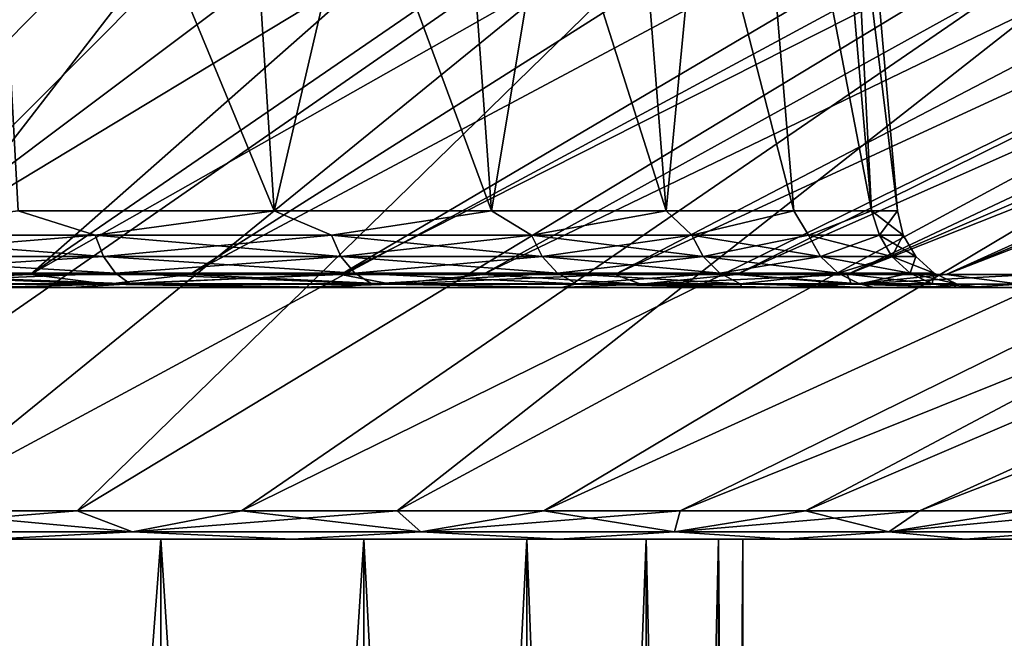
# Model space of a CAD drawing. Header units: metres. Extents: x -109 to 109, y -63 to 140.
# Tile 475 of 480: x 85.19 to 91.06, y 128.71 to 132.4. Entities that reach past the tile are written whole.
import ezdxf

# ---------------------------------------------------------------- set-up
doc = ezdxf.new("R2010")
doc.units = ezdxf.units.M
doc.layers.add('solid_502308_SW0001', color=7, linetype='CONTINUOUS')

msp = doc.modelspace()

# ---------------------------------------------------------------- linework, layer by layer
at = {"layer": 'solid_502308_SW0001'}
for points in [[(85.779488, 135.914612, 28.559362), (82.158592, 130.878403, 15.171298), (81.061867, 130.878403, 15.536322)], [(83.967918, 135.914612, 29.08567), (85.779488, 135.914612, 28.559362), (81.061867, 130.878403, 15.536322)], [(85.779495, 135.914612, -28.559361), (81.061867, 130.878403, -15.536322), (82.158592, 130.878403, -15.171298)], [(85.779495, 135.914612, -28.559361), (83.967926, 135.914612, -29.085669), (81.061867, 130.878403, -15.536322)], [(87.554436, 135.914612, 27.920343), (83.226479, 130.878403, 14.728964), (82.158592, 130.878403, 15.171298)], [(85.779488, 135.914612, 28.559362), (87.554436, 135.914612, 27.920343), (82.158592, 130.878403, 15.171298)], [(87.554451, 135.914612, -27.920338), (82.158592, 130.878403, -15.171298), (83.226479, 130.878403, -14.728964)], [(87.554451, 135.914612, -27.920338), (85.779495, 135.914612, -28.559361), (82.158592, 130.878403, -15.171298)], [(89.285751, 135.914612, 27.171137), (84.260101, 130.878403, 14.211572), (83.226479, 130.878403, 14.728964)], [(87.554436, 135.914612, 27.920343), (89.285751, 135.914612, 27.171137), (83.226479, 130.878403, 14.728964)], [(89.285774, 135.914612, -27.171125), (83.226479, 130.878403, -14.728964), (84.260101, 130.878403, -14.211572)], [(89.285774, 135.914612, -27.171125), (87.554451, 135.914612, -27.920338), (83.226479, 130.878403, -14.728964)], [(92.590378, 135.914612, 25.354406), (85.254181, 130.878403, 13.621757), (84.260101, 130.878403, 14.211572)], [(90.966606, 135.914612, 26.314697), (92.590378, 135.914612, 25.354406), (84.260101, 130.878403, 14.211572)], [(89.285751, 135.914612, 27.171137), (90.966606, 135.914612, 26.314697), (84.260101, 130.878403, 14.211572)], [(90.966637, 135.914612, -26.31468), (84.260101, 130.878403, -14.211572), (85.254181, 130.878403, -13.621757)], [(90.966637, 135.914612, -26.31468), (89.285774, 135.914612, -27.171125), (84.260101, 130.878403, -14.211572)], [(94.150642, 135.914612, 24.29405), (86.203651, 130.878403, 12.962526), (85.254181, 130.878403, 13.621757)], [(92.590378, 135.914612, 25.354406), (94.150642, 135.914612, 24.29405), (85.254181, 130.878403, 13.621757)], [(94.150658, 135.914612, -24.294041), (85.254181, 130.878403, -13.621757), (86.203651, 130.878403, -12.962525)], [(92.590401, 135.914612, -25.354391), (90.966637, 135.914612, -26.31468), (85.254181, 130.878403, -13.621757)], [(94.150658, 135.914612, -24.294041), (92.590401, 135.914612, -25.354391), (85.254181, 130.878403, -13.621757)], [(95.641251, 135.914612, 23.137815), (87.103668, 130.878403, 12.237243), (86.203651, 130.878403, 12.962526)], [(94.150642, 135.914612, 24.29405), (95.641251, 135.914612, 23.137815), (86.203651, 130.878403, 12.962526)], [(95.641258, 135.914612, -23.137812), (86.203651, 130.878403, -12.962525), (87.103668, 130.878403, -12.237242)], [(95.641258, 135.914612, -23.137812), (94.150658, 135.914612, -24.294041), (86.203651, 130.878403, -12.962525)], [(97.056313, 135.914612, 21.890274), (87.949646, 130.878403, 11.449605), (87.103668, 130.878403, 12.237243)], [(95.641251, 135.914612, 23.137815), (97.056313, 135.914612, 21.890274), (87.103668, 130.878403, 12.237243)], [(97.05632, 135.914612, -21.890266), (87.103668, 130.878403, -12.237242), (87.949654, 130.878403, -11.449605)], [(97.05632, 135.914612, -21.890266), (95.641258, 135.914612, -23.137812), (87.103668, 130.878403, -12.237242)], [(98.390244, 135.914612, 20.556345), (88.737282, 130.878403, 10.603626), (87.949646, 130.878403, 11.449605)], [(97.056313, 135.914612, 21.890274), (98.390244, 135.914612, 20.556345), (87.949646, 130.878403, 11.449605)], [(98.390266, 135.914612, -20.556324), (87.949654, 130.878403, -11.449605), (88.737282, 130.878403, -10.603625)], [(98.390266, 135.914612, -20.556324), (97.05632, 135.914612, -21.890266), (87.949654, 130.878403, -11.449605)], [(99.637794, 135.914612, 19.141279), (89.462555, 130.878403, 9.703612), (88.737282, 130.878403, 10.603626)], [(98.390244, 135.914612, 20.556345), (99.637794, 135.914612, 19.141279), (88.737282, 130.878403, 10.603626)], [(99.637817, 135.914612, -19.141256), (88.737282, 130.878403, -10.603625), (89.462555, 130.878403, -9.703612)], [(99.637817, 135.914612, -19.141256), (98.390266, 135.914612, -20.556324), (88.737282, 130.878403, -10.603625)], [(100.794037, 135.914612, 17.650658), (90.121773, 130.878403, 8.754151), (89.462555, 130.878403, 9.703612)], [(99.637794, 135.914612, 19.141279), (100.794037, 135.914612, 17.650658), (89.462555, 130.878403, 9.703612)], [(100.794052, 135.914612, -17.650644), (89.462555, 130.878403, -9.703612), (90.121773, 130.878403, -8.75415)], [(100.794052, 135.914612, -17.650644), (99.637817, 135.914612, -19.141256), (89.462555, 130.878403, -9.703612)], [(102.814713, 135.914612, 14.466588), (90.711578, 130.878403, 7.760083), (90.121773, 130.878403, 8.754151)], [(101.854408, 135.914612, 16.090372), (102.814713, 135.914612, 14.466588), (90.121773, 130.878403, 8.754151)], [(100.794037, 135.914612, 17.650658), (101.854408, 135.914612, 16.090372), (90.121773, 130.878403, 8.754151)], [(101.854408, 135.914612, -16.090376), (90.121773, 130.878403, -8.75415), (90.711586, 130.878403, -7.760082)], [(101.854408, 135.914612, -16.090376), (100.794052, 135.914612, -17.650644), (90.121773, 130.878403, -8.75415)], [(103.67115, 135.914612, 12.785725), (91.228966, 130.878403, 6.726471), (90.711578, 130.878403, 7.760083)], [(102.814713, 135.914612, 14.466588), (103.67115, 135.914612, 12.785725), (90.711578, 130.878403, 7.760083)], [(103.671143, 135.914612, -12.785745), (90.711586, 130.878403, -7.760082), (91.228966, 130.878403, -6.72647)], [(102.814697, 135.914612, -14.466606), (101.854408, 135.914612, -16.090376), (90.711586, 130.878403, -7.760082)], [(103.671143, 135.914612, -12.785745), (102.814697, 135.914612, -14.466606), (90.711586, 130.878403, -7.760082)], [(86.705009, 131.256424, -9.468864), (84.948471, 135.5, -10.59366), (86.432945, 135.5, -9.21622)], [(86.705009, 131.256424, -9.468864), (85.179764, 131.256424, -10.884083), (84.948471, 135.5, -10.59366)], [(86.705009, 131.256424, 9.468863), (86.432945, 135.5, 9.21622), (84.948471, 135.5, 10.59366)], [(85.179771, 131.256424, 10.884083), (86.705009, 131.256424, 9.468863), (84.948471, 135.5, 10.59366)], [(86.705009, 131.256424, -9.468864), (86.432945, 135.5, -9.21622), (87.695511, 135.5, -7.632999)], [(88.002289, 131.256424, 7.842127), (87.695511, 135.5, 7.632999), (86.432945, 135.5, 9.21622)], [(86.705009, 131.256424, 9.468863), (88.002289, 131.256424, 7.842127), (86.432945, 135.5, 9.21622)], [(88.002289, 131.256424, -7.842127), (86.705009, 131.256424, -9.468864), (87.695511, 135.5, -7.632999)], [(88.002289, 131.256424, -7.842127), (87.695511, 135.5, -7.632999), (88.708099, 135.5, -5.879173)], [(89.042625, 131.256424, 6.04021), (88.708099, 135.5, 5.879173), (87.695511, 135.5, 7.632999)], [(88.002289, 131.256424, 7.842127), (89.042625, 131.256424, 6.04021), (87.695511, 135.5, 7.632999)], [(89.042625, 131.256424, -6.04021), (88.002289, 131.256424, -7.842127), (88.708099, 135.5, -5.879173)], [(89.042625, 131.256424, -6.04021), (88.708099, 135.5, -5.879173), (89.448006, 135.5, -3.993937)], [(89.80278, 131.256424, 4.103364), (89.448006, 135.5, 3.993937), (88.708099, 135.5, 5.879173)], [(89.042625, 131.256424, 6.04021), (89.80278, 131.256424, 4.103364), (88.708099, 135.5, 5.879173)], [(89.80278, 131.256424, -4.103364), (89.042625, 131.256424, -6.04021), (89.448006, 135.5, -3.993937)], [(90.265778, 131.256424, -2.074856), (89.448006, 135.5, -3.993937), (89.898659, 135.5, -2.019494)], [(90.265778, 131.256424, -2.074856), (89.80278, 131.256424, -4.103364), (89.448006, 135.5, -3.993937)], [(90.265778, 131.256424, 2.074856), (89.898659, 135.5, 2.019494), (89.448006, 135.5, 3.993937)], [(89.80278, 131.256424, 4.103364), (90.265778, 131.256424, 2.074856), (89.448006, 135.5, 3.993937)], [(90.265778, 131.256424, -2.074856), (89.898659, 135.5, -2.019494), (90.050003, 135.5)], [(90.421265, 131.256424), (90.050003, 135.5), (89.898659, 135.5, 2.019494)], [(90.265778, 131.256424, 2.074856), (90.421265, 131.256424), (89.898659, 135.5, 2.019494)], [(90.265778, 131.256424, -2.074856), (90.050003, 135.5), (90.421265, 131.256424)], [(87.330391, 134.505066, -28.557373), (82.337875, 129.468857, -15.651983), (81.206398, 129.468857, -16.028572)], [(83.809204, 134.505066, -29.654619), (87.330391, 134.505066, -28.557373), (81.206398, 129.468857, -16.028572)], [(87.330391, 134.505066, -28.557373), (83.439598, 129.468857, -15.195636), (82.337875, 129.468857, -15.651983)], [(87.330414, 134.505066, 28.557365), (82.337883, 129.468857, 15.651979), (83.439606, 129.468857, 15.195631)], [(87.330414, 134.505066, 28.557365), (83.809219, 134.505066, 29.654615), (82.337883, 129.468857, 15.651979)], [(90.693642, 134.505066, -27.043697), (84.505959, 129.468857, -14.661854), (83.439598, 129.468857, -15.195636)], [(87.330391, 134.505066, -28.557373), (90.693642, 134.505066, -27.043697), (83.439598, 129.468857, -15.195636)], [(90.693657, 134.505066, 27.04369), (83.439606, 129.468857, 15.195631), (84.505966, 129.468857, 14.66185)], [(90.693657, 134.505066, 27.04369), (87.330414, 134.505066, 28.557365), (83.439606, 129.468857, 15.195631)], [(93.849915, 134.505066, -25.135658), (85.531525, 129.468857, -14.053359), (84.505959, 129.468857, -14.661854)], [(90.693642, 134.505066, -27.043697), (93.849915, 134.505066, -25.135658), (84.505959, 129.468857, -14.661854)], [(90.693657, 134.505066, 27.04369), (84.505966, 129.468857, 14.66185), (85.531532, 129.468857, 14.053354)], [(93.849915, 134.505066, -25.135658), (86.51107, 129.468857, -13.373252), (85.531525, 129.468857, -14.053359)], [(93.84993, 134.505066, 25.135649), (85.531532, 129.468857, 14.053354), (86.511078, 129.468857, 13.373246)], [(93.84993, 134.505066, 25.135649), (90.693657, 134.505066, 27.04369), (85.531532, 129.468857, 14.053354)], [(96.753189, 134.505066, -22.86109), (87.439598, 129.468857, -12.624998), (86.51107, 129.468857, -13.373252)], [(93.849915, 134.505066, -25.135658), (96.753189, 134.505066, -22.86109), (86.51107, 129.468857, -13.373252)], [(93.84993, 134.505066, 25.135649), (86.511078, 129.468857, 13.373246), (87.439606, 129.468857, 12.624991)], [(96.753189, 134.505066, -22.86109), (88.312378, 129.468857, -11.812411), (87.439598, 129.468857, -12.624998)], [(96.753197, 134.505066, 22.861076), (87.439606, 129.468857, 12.624991), (88.312386, 129.468857, 11.812405)], [(96.753197, 134.505066, 22.861076), (93.84993, 134.505066, 25.135649), (87.439606, 129.468857, 12.624991)], [(99.361122, 134.505066, -20.253149), (89.124969, 129.468857, -10.939633), (88.312378, 129.468857, -11.812411)], [(96.753189, 134.505066, -22.86109), (99.361122, 134.505066, -20.253149), (88.312378, 129.468857, -11.812411)], [(99.36113, 134.505066, 20.253138), (88.312386, 129.468857, 11.812405), (89.124969, 129.468857, 10.939626)], [(99.36113, 134.505066, 20.253138), (96.753197, 134.505066, 22.861076), (88.312386, 129.468857, 11.812405)], [(99.36113, 134.505066, 20.253138), (89.124969, 129.468857, 10.939626), (89.87323, 129.468857, 10.011101)], [(101.635689, 134.505066, -17.349871), (89.873222, 129.468857, -10.011109), (89.124969, 129.468857, -10.939633)], [(99.361122, 134.505066, -20.253149), (101.635689, 134.505066, -17.349871), (89.124969, 129.468857, -10.939633)], [(101.635689, 134.505066, -17.349871), (90.553329, 129.468857, -9.031569), (89.873222, 129.468857, -10.011109)], [(101.635704, 134.505066, 17.349855), (89.87323, 129.468857, 10.011101), (90.553337, 129.468857, 9.031561)], [(101.635704, 134.505066, 17.349855), (99.36113, 134.505066, 20.253138), (89.87323, 129.468857, 10.011101)], [(103.543716, 134.505066, -14.193598), (91.161827, 129.468857, -8.006003), (90.553329, 129.468857, -9.031569)], [(101.635689, 134.505066, -17.349871), (103.543716, 134.505066, -14.193598), (90.553329, 129.468857, -9.031569)], [(101.635704, 134.505066, 17.349855), (90.553337, 129.468857, 9.031561), (91.161835, 129.468857, 8.005997)], [(85.639084, 131.112701, 10.547068), (85.179771, 131.256424, 10.884083), (84.045059, 131.112701, 11.740341)], [(84.045059, 131.112701, -11.740341), (85.179764, 131.256424, -10.884083), (85.639084, 131.112701, -10.547068)], [(85.639084, 131.112701, -10.547068), (85.179764, 131.256424, -10.884083), (86.705009, 131.256424, -9.468864)], [(85.639084, 131.112701, 10.547068), (86.705009, 131.256424, 9.468863), (85.179771, 131.256424, 10.884083)], [(87.047066, 131.112701, 9.139086), (86.705009, 131.256424, 9.468863), (85.639084, 131.112701, 10.547068)], [(85.639084, 131.112701, -10.547068), (86.705009, 131.256424, -9.468864), (87.047066, 131.112701, -9.139086)], [(87.047066, 131.112701, 9.139086), (88.002289, 131.256424, 7.842127), (86.705009, 131.256424, 9.468863)], [(87.047066, 131.112701, -9.139086), (86.705009, 131.256424, -9.468864), (88.002289, 131.256424, -7.842127)], [(88.240341, 131.112701, 7.545059), (88.002289, 131.256424, 7.842127), (87.047066, 131.112701, 9.139086)], [(87.047066, 131.112701, -9.139086), (88.002289, 131.256424, -7.842127), (88.240341, 131.112701, -7.545059)], [(88.240341, 131.112701, 7.545059), (89.042625, 131.256424, 6.04021), (88.002289, 131.256424, 7.842127)], [(88.240341, 131.112701, -7.545059), (88.002289, 131.256424, -7.842127), (89.042625, 131.256424, -6.04021)], [(89.194618, 131.112701, 5.797437), (89.042625, 131.256424, 6.04021), (88.240341, 131.112701, 7.545059)], [(88.240341, 131.112701, -7.545059), (89.042625, 131.256424, -6.04021), (89.194618, 131.112701, -5.797437)], [(89.194618, 131.112701, 5.797437), (89.80278, 131.256424, 4.103364), (89.042625, 131.256424, 6.04021)], [(89.194618, 131.112701, -5.797437), (89.042625, 131.256424, -6.04021), (89.80278, 131.256424, -4.103364)], [(89.890465, 131.112701, 3.931795), (89.80278, 131.256424, 4.103364), (89.194618, 131.112701, 5.797437)], [(89.194618, 131.112701, -5.797437), (89.80278, 131.256424, -4.103364), (89.890465, 131.112701, -3.931795)], [(89.890465, 131.112701, 3.931795), (90.265778, 131.256424, 2.074856), (89.80278, 131.256424, 4.103364)], [(89.890465, 131.112701, -3.931795), (89.80278, 131.256424, -4.103364), (90.265778, 131.256424, -2.074856)], [(90.313721, 131.112701, 1.986113), (90.265778, 131.256424, 2.074856), (89.890465, 131.112701, 3.931795)], [(89.890465, 131.112701, -3.931795), (90.265778, 131.256424, -2.074856), (90.313721, 131.112701, -1.986113)], [(90.455772, 131.112701), (90.421265, 131.256424), (90.265778, 131.256424, 2.074856)], [(90.313721, 131.112701, -1.986113), (90.265778, 131.256424, -2.074856), (90.421265, 131.256424)], [(90.313721, 131.112701, 1.986113), (90.455772, 131.112701), (90.265778, 131.256424, 2.074856)], [(90.313721, 131.112701, -1.986113), (90.421265, 131.256424), (90.455772, 131.112701)], [(84.045059, 131.112701, -11.740341), (85.639084, 131.112701, -10.547068), (84.08567, 130.985229, -11.80353)], [(84.045059, 131.112701, 11.740341), (84.08567, 130.985229, 11.80353), (85.688271, 130.985229, 10.603833)], [(85.639084, 131.112701, 10.547068), (84.045059, 131.112701, 11.740341), (85.688271, 130.985229, 10.603833)], [(85.639084, 131.112701, -10.547068), (85.688271, 130.985229, -10.603833), (84.08567, 130.985229, -11.80353)], [(85.639084, 131.112701, -10.547068), (87.047066, 131.112701, -9.139086), (85.688271, 130.985229, -10.603833)], [(85.639084, 131.112701, 10.547068), (85.688271, 130.985229, 10.603833), (87.103836, 130.985229, 9.188274)], [(87.047066, 131.112701, 9.139086), (85.639084, 131.112701, 10.547068), (87.103836, 130.985229, 9.188274)], [(87.047066, 131.112701, -9.139086), (87.103836, 130.985229, -9.188274), (85.688271, 130.985229, -10.603833)], [(87.047066, 131.112701, -9.139086), (88.240341, 131.112701, -7.545059), (87.103836, 130.985229, -9.188274)], [(87.047066, 131.112701, 9.139086), (87.103836, 130.985229, 9.188274), (88.303528, 130.985229, 7.585668)], [(88.240341, 131.112701, 7.545059), (87.047066, 131.112701, 9.139086), (88.303528, 130.985229, 7.585668)], [(88.240341, 131.112701, -7.545059), (88.303528, 130.985229, -7.585668), (87.103836, 130.985229, -9.188274)], [(88.240341, 131.112701, -7.545059), (89.194618, 131.112701, -5.797437), (88.303528, 130.985229, -7.585668)], [(88.240341, 131.112701, 7.545059), (88.303528, 130.985229, 7.585668), (89.262939, 130.985229, 5.82864)], [(89.194618, 131.112701, 5.797437), (88.240341, 131.112701, 7.545059), (89.262939, 130.985229, 5.82864)], [(89.194618, 131.112701, -5.797437), (89.262939, 130.985229, -5.82864), (88.303528, 130.985229, -7.585668)], [(89.194618, 131.112701, -5.797437), (89.890465, 131.112701, -3.931795), (89.262939, 130.985229, -5.82864)], [(89.194618, 131.112701, 5.797437), (89.262939, 130.985229, 5.82864), (89.962532, 130.985229, 3.952956)], [(89.890465, 131.112701, 3.931795), (89.194618, 131.112701, 5.797437), (89.962532, 130.985229, 3.952956)], [(89.890465, 131.112701, -3.931795), (89.962532, 130.985229, -3.952956), (89.262939, 130.985229, -5.82864)], [(89.890465, 131.112701, -3.931795), (90.313721, 131.112701, -1.986113), (89.962532, 130.985229, -3.952956)], [(89.890465, 131.112701, 3.931795), (89.962532, 130.985229, 3.952956), (90.388069, 130.985229, 1.996803)], [(90.313721, 131.112701, 1.986113), (89.890465, 131.112701, 3.931795), (90.388069, 130.985229, 1.996803)], [(90.313721, 131.112701, -1.986113), (90.388069, 130.985229, -1.996803), (89.962532, 130.985229, -3.952956)], [(90.313721, 131.112701, 1.986113), (90.530884, 130.985229), (90.455772, 131.112701)], [(90.313721, 131.112701, 1.986113), (90.388069, 130.985229, 1.996803), (90.530884, 130.985229)], [(90.313721, 131.112701, -1.986113), (90.455772, 131.112701), (90.388069, 130.985229, -1.996803)], [(90.455772, 131.112701), (90.530884, 130.985229), (90.388069, 130.985229, -1.996803)], [(84.08567, 130.985229, -11.80353), (85.688271, 130.985229, -10.603833), (84.144669, 130.885315, -11.895335)], [(84.08567, 130.985229, 11.80353), (84.144669, 130.885315, 11.895335), (85.759735, 130.885315, 10.686308)], [(85.688271, 130.985229, 10.603833), (84.08567, 130.985229, 11.80353), (85.759735, 130.885315, 10.686308)], [(85.688271, 130.985229, -10.603833), (85.759735, 130.885315, -10.686308), (84.144669, 130.885315, -11.895335)], [(85.688271, 130.985229, -10.603833), (87.103836, 130.985229, -9.188274), (85.759735, 130.885315, -10.686308)], [(85.688271, 130.985229, 10.603833), (85.759735, 130.885315, 10.686308), (87.18631, 130.885315, 9.259739)], [(87.103836, 130.985229, 9.188274), (85.688271, 130.985229, 10.603833), (87.18631, 130.885315, 9.259739)], [(87.103836, 130.985229, -9.188274), (87.18631, 130.885315, -9.259739), (85.759735, 130.885315, -10.686308)], [(87.103836, 130.985229, -9.188274), (88.303528, 130.985229, -7.585668), (87.18631, 130.885315, -9.259739)], [(87.103836, 130.985229, 9.188274), (87.18631, 130.885315, 9.259739), (88.395332, 130.885315, 7.644668)], [(88.303528, 130.985229, 7.585668), (87.103836, 130.985229, 9.188274), (88.395332, 130.885315, 7.644668)], [(88.303528, 130.985229, -7.585668), (88.395332, 130.885315, -7.644668), (87.18631, 130.885315, -9.259739)], [(88.303528, 130.985229, -7.585668), (89.262939, 130.985229, -5.82864), (88.395332, 130.885315, -7.644668)], [(88.303528, 130.985229, 7.585668), (88.395332, 130.885315, 7.644668), (89.362206, 130.885315, 5.873973)], [(89.262939, 130.985229, 5.82864), (88.303528, 130.985229, 7.585668), (89.362206, 130.885315, 5.873973)], [(89.262939, 130.985229, -5.82864), (89.362206, 130.885315, -5.873973), (88.395332, 130.885315, -7.644668)], [(89.262939, 130.985229, -5.82864), (89.962532, 130.985229, -3.952956), (89.362206, 130.885315, -5.873973)], [(89.262939, 130.985229, 5.82864), (89.362206, 130.885315, 5.873973), (90.067245, 130.885315, 3.983702)], [(89.962532, 130.985229, 3.952956), (89.262939, 130.985229, 5.82864), (90.067245, 130.885315, 3.983702)], [(89.962532, 130.985229, -3.952956), (90.067245, 130.885315, -3.983702), (89.362206, 130.885315, -5.873973)], [(89.962532, 130.985229, -3.952956), (90.388069, 130.985229, -1.996803), (90.067245, 130.885315, -3.983702)], [(89.962532, 130.985229, 3.952956), (90.067245, 130.885315, 3.983702), (90.496086, 130.885315, 2.012333)], [(90.388069, 130.985229, 1.996803), (89.962532, 130.985229, 3.952956), (90.496086, 130.885315, 2.012333)], [(90.388069, 130.985229, -1.996803), (90.496086, 130.885315, -2.012333), (90.067245, 130.885315, -3.983702)], [(90.388069, 130.985229, 1.996803), (90.640015, 130.885315), (90.530884, 130.985229)], [(90.388069, 130.985229, 1.996803), (90.496086, 130.885315, 2.012333), (90.640015, 130.885315)], [(90.388069, 130.985229, -1.996803), (90.530884, 130.985229), (90.496086, 130.885315, -2.012333)], [(90.530884, 130.985229), (90.640015, 130.885315), (90.496086, 130.885315, -2.012333)], [(83.84877, 130.819748, 14.182488), (84.260101, 130.878403, 14.211572), (85.254181, 130.878403, 13.621757)], [(85.71151, 130.819748, 13.049734), (83.84877, 130.819748, 14.182488), (85.254181, 130.878403, 13.621757)], [(83.84877, 130.819748, -14.182488), (85.71151, 130.819748, -13.049734), (84.260101, 130.878403, -14.211572)], [(84.144669, 130.885315, -11.895335), (85.759735, 130.885315, -10.686308), (84.216888, 130.821716, -12.007718)], [(84.144669, 130.885315, 11.895335), (84.216888, 130.821716, 12.007718), (85.847221, 130.821716, 10.787269)], [(85.759735, 130.885315, 10.686308), (84.144669, 130.885315, 11.895335), (85.847221, 130.821716, 10.787269)], [(85.759735, 130.885315, -10.686308), (85.847221, 130.821716, -10.787269), (84.216888, 130.821716, -12.007718)], [(85.71151, 130.819748, -13.049734), (85.254181, 130.878403, -13.621757), (84.260101, 130.878403, -14.211572)], [(85.71151, 130.819748, 13.049734), (85.254181, 130.878403, 13.621757), (86.203651, 130.878403, 12.962526)], [(85.71151, 130.819748, -13.049734), (86.203651, 130.878403, -12.962525), (85.254181, 130.878403, -13.621757)], [(85.71151, 130.819748, 13.049734), (86.203651, 130.878403, 12.962526), (87.103668, 130.878403, 12.237243)], [(87.402649, 130.819748, 11.673887), (85.71151, 130.819748, 13.049734), (87.103668, 130.878403, 12.237243)], [(85.71151, 130.819748, -13.049734), (87.402649, 130.819748, -11.673887), (86.203651, 130.878403, -12.962525)], [(85.759735, 130.885315, -10.686308), (87.18631, 130.885315, -9.259739), (85.847221, 130.821716, -10.787269)], [(85.759735, 130.885315, 10.686308), (85.847221, 130.821716, 10.787269), (87.28727, 130.821716, 9.347221)], [(87.18631, 130.885315, 9.259739), (85.759735, 130.885315, 10.686308), (87.28727, 130.821716, 9.347221)], [(87.18631, 130.885315, -9.259739), (87.28727, 130.821716, -9.347221), (85.847221, 130.821716, -10.787269)], [(87.402649, 130.819748, -11.673887), (87.103668, 130.878403, -12.237242), (86.203651, 130.878403, -12.962525)], [(87.402649, 130.819748, 11.673887), (87.103668, 130.878403, 12.237243), (87.949646, 130.878403, 11.449605)], [(87.402649, 130.819748, -11.673887), (87.949654, 130.878403, -11.449605), (87.103668, 130.878403, -12.237242)], [(87.18631, 130.885315, -9.259739), (88.395332, 130.885315, -7.644668), (87.28727, 130.821716, -9.347221)], [(87.18631, 130.885315, 9.259739), (87.28727, 130.821716, 9.347221), (88.507721, 130.821716, 7.716892)], [(88.395332, 130.885315, 7.644668), (87.18631, 130.885315, 9.259739), (88.507721, 130.821716, 7.716892)], [(88.395332, 130.885315, -7.644668), (88.507721, 130.821716, -7.716892), (87.28727, 130.821716, -9.347221)], [(87.402649, 130.819748, 11.673887), (87.949646, 130.878403, 11.449605), (88.737282, 130.878403, 10.603626)], [(88.890694, 130.819748, 10.080579), (87.402649, 130.819748, 11.673887), (88.737282, 130.878403, 10.603626)], [(87.402649, 130.819748, -11.673887), (88.890694, 130.819748, -10.080579), (87.949654, 130.878403, -11.449605)], [(88.890694, 130.819748, -10.080579), (88.737282, 130.878403, -10.603625), (87.949654, 130.878403, -11.449605)], [(88.395332, 130.885315, -7.644668), (89.362206, 130.885315, -5.873973), (88.507721, 130.821716, -7.716892)], [(88.395332, 130.885315, 7.644668), (88.507721, 130.821716, 7.716892), (89.483727, 130.821716, 5.929469)], [(89.362206, 130.885315, 5.873973), (88.395332, 130.885315, 7.644668), (89.483727, 130.821716, 5.929469)], [(89.362206, 130.885315, -5.873973), (89.483727, 130.821716, -5.929469), (88.507721, 130.821716, -7.716892)], [(88.890694, 130.819748, 10.080579), (88.737282, 130.878403, 10.603626), (89.462555, 130.878403, 9.703612)], [(88.890694, 130.819748, -10.080579), (89.462555, 130.878403, -9.703612), (88.737282, 130.878403, -10.603625)], [(88.890694, 130.819748, 10.080579), (89.462555, 130.878403, 9.703612), (90.121773, 130.878403, 8.754151)], [(90.147926, 130.819748, 8.299488), (88.890694, 130.819748, 10.080579), (90.121773, 130.878403, 8.754151)], [(88.890694, 130.819748, -10.080579), (90.147926, 130.819748, -8.299488), (89.462555, 130.878403, -9.703612)], [(89.362206, 130.885315, -5.873973), (90.067245, 130.885315, -3.983702), (89.483727, 130.821716, -5.929469)], [(89.362206, 130.885315, 5.873973), (89.483727, 130.821716, 5.929469), (90.195419, 130.821716, 4.021338)], [(90.067245, 130.885315, 3.983702), (89.362206, 130.885315, 5.873973), (90.195419, 130.821716, 4.021338)], [(90.147926, 130.819748, -8.299488), (90.121773, 130.878403, -8.75415), (89.462555, 130.878403, -9.703612)], [(90.067245, 130.885315, -3.983702), (90.195419, 130.821716, -4.021338), (89.483727, 130.821716, -5.929469)], [(90.067245, 130.885315, -3.983702), (90.496086, 130.885315, -2.012333), (90.195419, 130.821716, -4.021338)], [(90.067245, 130.885315, 3.983702), (90.195419, 130.821716, 4.021338), (90.628319, 130.821716, 2.031345)], [(90.496086, 130.885315, 2.012333), (90.067245, 130.885315, 3.983702), (90.628319, 130.821716, 2.031345)], [(90.147926, 130.819748, 8.299488), (90.121773, 130.878403, 8.754151), (90.711578, 130.878403, 7.760083)], [(90.147926, 130.819748, -8.299488), (90.711586, 130.878403, -7.760082), (90.121773, 130.878403, -8.75415)], [(90.147926, 130.819748, 8.299488), (90.711578, 130.878403, 7.760083), (91.228966, 130.878403, 6.726471)], [(91.150925, 130.819748, 6.363794), (90.147926, 130.819748, 8.299488), (91.228966, 130.878403, 6.726471)], [(90.147926, 130.819748, -8.299488), (91.150925, 130.819748, -6.363794), (90.711586, 130.878403, -7.760082)], [(90.496086, 130.885315, -2.012333), (90.628319, 130.821716, -2.031345), (90.195419, 130.821716, -4.021338)], [(90.496086, 130.885315, 2.012333), (90.773605, 130.821716), (90.640015, 130.885315)], [(90.496086, 130.885315, 2.012333), (90.628319, 130.821716, 2.031345), (90.773605, 130.821716)], [(90.496086, 130.885315, -2.012333), (90.640015, 130.885315), (90.628319, 130.821716, -2.031345)], [(90.640015, 130.885315), (90.773605, 130.821716), (90.628319, 130.821716, -2.031345)], [(91.150925, 130.819748, -6.363794), (91.228966, 130.878403, -6.72647), (90.711586, 130.878403, -7.760082)], [(84.216888, 130.821716, -12.007718), (85.494728, 130.800003, -11.269997), (83.713371, 130.800003, -12.485403)], [(84.216888, 130.821716, 12.007718), (83.713394, 130.800003, 12.485391), (85.494743, 130.800003, 11.269982)], [(83.84877, 130.819748, -14.182488), (85.009911, 130.800003, -13.250199), (85.71151, 130.819748, -13.049734)], [(85.71151, 130.819748, 13.049734), (85.009903, 130.800003, 13.250206), (83.84877, 130.819748, 14.182488)], [(85.847221, 130.821716, 10.787269), (84.216888, 130.821716, 12.007718), (85.494743, 130.800003, 11.269982)], [(84.216888, 130.821716, -12.007718), (85.847221, 130.821716, -10.787269), (85.494728, 130.800003, -11.269997)], [(85.71151, 130.819748, 13.049734), (86.80838, 130.800003, 11.904785), (85.009903, 130.800003, 13.250206)], [(85.71151, 130.819748, -13.049734), (85.009911, 130.800003, -13.250199), (86.808388, 130.800003, -11.904778)], [(85.847221, 130.821716, -10.787269), (87.07473, 130.800003, -9.802692), (85.494728, 130.800003, -11.269997)], [(85.847221, 130.821716, 10.787269), (85.494743, 130.800003, 11.269982), (87.074753, 130.800003, 9.802674)], [(85.71151, 130.819748, -13.049734), (86.808388, 130.800003, -11.904778), (87.402649, 130.819748, -11.673887)], [(87.402649, 130.819748, 11.673887), (86.80838, 130.800003, 11.904785), (85.71151, 130.819748, 13.049734)], [(87.28727, 130.821716, 9.347221), (85.847221, 130.821716, 10.787269), (87.074753, 130.800003, 9.802674)], [(85.847221, 130.821716, -10.787269), (87.28727, 130.821716, -9.347221), (87.07473, 130.800003, -9.802692)], [(87.402649, 130.819748, 11.673887), (88.397591, 130.800003, 10.316683), (86.80838, 130.800003, 11.904785)], [(87.402649, 130.819748, -11.673887), (86.808388, 130.800003, -11.904778), (88.397598, 130.800003, -10.316675)], [(87.28727, 130.821716, -9.347221), (88.418411, 130.800003, -8.115967), (87.07473, 130.800003, -9.802692)], [(87.28727, 130.821716, 9.347221), (87.074753, 130.800003, 9.802674), (88.418427, 130.800003, 8.115948)], [(88.507721, 130.821716, 7.716892), (87.28727, 130.821716, 9.347221), (88.418427, 130.800003, 8.115948)], [(87.28727, 130.821716, -9.347221), (88.507721, 130.821716, -7.716892), (88.418411, 130.800003, -8.115967)], [(87.402649, 130.819748, -11.673887), (88.397598, 130.800003, -10.316675), (88.890694, 130.819748, -10.080579)], [(88.890694, 130.819748, 10.080579), (88.397591, 130.800003, 10.316683), (87.402649, 130.819748, 11.673887)], [(88.890694, 130.819748, 10.080579), (89.744881, 130.800003, 8.518188), (88.397591, 130.800003, 10.316683)], [(88.890694, 130.819748, -10.080579), (88.397598, 130.800003, -10.316675), (89.744888, 130.800003, -8.518182)], [(88.507721, 130.821716, -7.716892), (89.49527, 130.800003, -6.248256), (88.418411, 130.800003, -8.115967)], [(88.507721, 130.821716, 7.716892), (88.418427, 130.800003, 8.115948), (89.495285, 130.800003, 6.248238)], [(89.483727, 130.821716, 5.929469), (88.507721, 130.821716, 7.716892), (89.495285, 130.800003, 6.248238)], [(88.507721, 130.821716, -7.716892), (89.483727, 130.821716, -5.929469), (89.49527, 130.800003, -6.248256)], [(88.890694, 130.819748, -10.080579), (89.744888, 130.800003, -8.518182), (90.147926, 130.819748, -8.299488)], [(90.147926, 130.819748, 8.299488), (89.744881, 130.800003, 8.518188), (88.890694, 130.819748, 10.080579)], [(89.483727, 130.821716, 5.929469), (89.495285, 130.800003, 6.248238), (90.28167, 130.800003, 4.240632)], [(90.195419, 130.821716, 4.021338), (89.483727, 130.821716, 5.929469), (90.28167, 130.800003, 4.240632)], [(89.483727, 130.821716, -5.929469), (90.281662, 130.800003, -4.240663), (89.49527, 130.800003, -6.248256)], [(89.483727, 130.821716, -5.929469), (90.195419, 130.821716, -4.021338), (90.281662, 130.800003, -4.240663)], [(90.147926, 130.819748, 8.299488), (90.822662, 130.800003, 6.545811), (89.744881, 130.800003, 8.518188)], [(90.147926, 130.819748, -8.299488), (89.744888, 130.800003, -8.518182), (90.822662, 130.800003, -6.545806)], [(90.147926, 130.819748, -8.299488), (90.822662, 130.800003, -6.545806), (91.150925, 130.819748, -6.363794)], [(91.150925, 130.819748, 6.363794), (90.822662, 130.800003, 6.545811), (90.147926, 130.819748, 8.299488)], [(90.195419, 130.821716, 4.021338), (90.28167, 130.800003, 4.240632), (90.760025, 130.800003, 2.137722)], [(90.628319, 130.821716, 2.031345), (90.195419, 130.821716, 4.021338), (90.760025, 130.800003, 2.137722)], [(90.195419, 130.821716, -4.021338), (90.760017, 130.800003, -2.137766), (90.281662, 130.800003, -4.240663)], [(90.195419, 130.821716, -4.021338), (90.628319, 130.821716, -2.031345), (90.760017, 130.800003, -2.137766)], [(90.628319, 130.821716, 2.031345), (90.760025, 130.800003, 2.137722), (90.919365, 130.800003)], [(90.628319, 130.821716, 2.031345), (90.919365, 130.800003), (90.773605, 130.821716)], [(90.628319, 130.821716, -2.031345), (90.773605, 130.821716), (90.760017, 130.800003, -2.137766)], [(90.773605, 130.821716), (90.919365, 130.800003), (90.760017, 130.800003, -2.137766)], [(91.150925, 130.819748, -6.363794), (90.822662, 130.800003, -6.545806), (91.608803, 130.800003, -4.439621)], [(91.150925, 130.819748, 6.363794), (91.608803, 130.800003, 4.439625), (90.822662, 130.800003, 6.545811)], [(83.713371, 130.800003, -12.485403), (86.808388, 130.800003, -11.904778), (85.009911, 130.800003, -13.250199)], [(83.713371, 130.800003, -12.485403), (85.494728, 130.800003, -11.269997), (86.808388, 130.800003, -11.904778)], [(83.713394, 130.800003, 12.485391), (85.009903, 130.800003, 13.250206), (86.80838, 130.800003, 11.904785)], [(85.494743, 130.800003, 11.269982), (83.713394, 130.800003, 12.485391), (86.80838, 130.800003, 11.904785)], [(85.494728, 130.800003, -11.269997), (88.397598, 130.800003, -10.316675), (86.808388, 130.800003, -11.904778)], [(85.494728, 130.800003, -11.269997), (87.07473, 130.800003, -9.802692), (88.397598, 130.800003, -10.316675)], [(85.494743, 130.800003, 11.269982), (86.80838, 130.800003, 11.904785), (88.397591, 130.800003, 10.316683)], [(87.074753, 130.800003, 9.802674), (85.494743, 130.800003, 11.269982), (88.397591, 130.800003, 10.316683)], [(87.07473, 130.800003, -9.802692), (89.744888, 130.800003, -8.518182), (88.397598, 130.800003, -10.316675)], [(87.07473, 130.800003, -9.802692), (88.418411, 130.800003, -8.115967), (89.744888, 130.800003, -8.518182)], [(87.074753, 130.800003, 9.802674), (88.397591, 130.800003, 10.316683), (89.744881, 130.800003, 8.518188)], [(88.418427, 130.800003, 8.115948), (87.074753, 130.800003, 9.802674), (89.744881, 130.800003, 8.518188)], [(88.418411, 130.800003, -8.115967), (90.822662, 130.800003, -6.545806), (89.744888, 130.800003, -8.518182)], [(88.418411, 130.800003, -8.115967), (89.49527, 130.800003, -6.248256), (90.822662, 130.800003, -6.545806)], [(88.418427, 130.800003, 8.115948), (89.744881, 130.800003, 8.518188), (90.822662, 130.800003, 6.545811)], [(89.495285, 130.800003, 6.248238), (88.418427, 130.800003, 8.115948), (90.822662, 130.800003, 6.545811)], [(89.49527, 130.800003, -6.248256), (91.608803, 130.800003, -4.439621), (90.822662, 130.800003, -6.545806)], [(89.49527, 130.800003, -6.248256), (90.281662, 130.800003, -4.240663), (91.608803, 130.800003, -4.439621)], [(89.495285, 130.800003, 6.248238), (90.822662, 130.800003, 6.545811), (91.608803, 130.800003, 4.439625)], [(90.28167, 130.800003, 4.240632), (89.495285, 130.800003, 6.248238), (91.608803, 130.800003, 4.439625)], [(90.281662, 130.800003, -4.240663), (92.087097, 130.800003, -2.242523), (91.608803, 130.800003, -4.439621)], [(90.281662, 130.800003, -4.240663), (90.760017, 130.800003, -2.137766), (92.087097, 130.800003, -2.242523)], [(90.28167, 130.800003, 4.240632), (91.608803, 130.800003, 4.439625), (92.087097, 130.800003, 2.242526)], [(90.760025, 130.800003, 2.137722), (90.28167, 130.800003, 4.240632), (92.087097, 130.800003, 2.242526)], [(90.760017, 130.800003, -2.137766), (90.919365, 130.800003), (92.087097, 130.800003, -2.242523)], [(90.760025, 130.800003, 2.137722), (92.087097, 130.800003, 2.242526), (92.247589, 130.800003)], [(90.919365, 130.800003), (90.760025, 130.800003, 2.137722), (92.247589, 130.800003)], [(90.919365, 130.800003), (92.247589, 130.800003), (92.087097, 130.800003, -2.242523)], [(85.861717, 129.342545, 13.262532), (84.505966, 129.468857, 14.66185), (83.968605, 129.342545, 14.413757)], [(83.968605, 129.342545, -14.413757), (84.505959, 129.468857, -14.661854), (85.531525, 129.468857, -14.053359)], [(83.968605, 129.342545, -14.413757), (85.531525, 129.468857, -14.053359), (85.861717, 129.342545, -13.262532)], [(85.861717, 129.342545, 13.262532), (85.531532, 129.468857, 14.053354), (84.505966, 129.468857, 14.66185)], [(85.861717, 129.342545, -13.262532), (85.531525, 129.468857, -14.053359), (86.51107, 129.468857, -13.373252)], [(85.861717, 129.342545, 13.262532), (86.511078, 129.468857, 13.373246), (85.531532, 129.468857, 14.053354)], [(87.580437, 129.342545, 11.86425), (86.511078, 129.468857, 13.373246), (85.861717, 129.342545, 13.262532)], [(85.861717, 129.342545, -13.262532), (86.51107, 129.468857, -13.373252), (87.439598, 129.468857, -12.624998)], [(85.861717, 129.342545, -13.262532), (87.439598, 129.468857, -12.624998), (87.580437, 129.342545, -11.86425)], [(87.580437, 129.342545, 11.86425), (87.439606, 129.468857, 12.624991), (86.511078, 129.468857, 13.373246)], [(87.580437, 129.342545, -11.86425), (87.439598, 129.468857, -12.624998), (88.312378, 129.468857, -11.812411)], [(87.580437, 129.342545, 11.86425), (88.312386, 129.468857, 11.812405), (87.439606, 129.468857, 12.624991)], [(89.092751, 129.342545, 10.24496), (88.312386, 129.468857, 11.812405), (87.580437, 129.342545, 11.86425)], [(87.580437, 129.342545, -11.86425), (88.312378, 129.468857, -11.812411), (89.124969, 129.468857, -10.939633)], [(87.580437, 129.342545, -11.86425), (89.124969, 129.468857, -10.939633), (89.092751, 129.342545, -10.24496)], [(89.092751, 129.342545, 10.24496), (89.124969, 129.468857, 10.939626), (88.312386, 129.468857, 11.812405)], [(89.092751, 129.342545, 10.24496), (89.87323, 129.468857, 10.011101), (89.124969, 129.468857, 10.939626)], [(90.370483, 129.342545, 8.434826), (89.87323, 129.468857, 10.011101), (89.092751, 129.342545, 10.24496)], [(89.092751, 129.342545, -10.24496), (89.124969, 129.468857, -10.939633), (89.873222, 129.468857, -10.011109)], [(89.092751, 129.342545, -10.24496), (89.873222, 129.468857, -10.011109), (90.553329, 129.468857, -9.031569)], [(89.092751, 129.342545, -10.24496), (90.553329, 129.468857, -9.031569), (90.370483, 129.342545, -8.434826)], [(90.370483, 129.342545, 8.434826), (90.553337, 129.468857, 9.031561), (89.87323, 129.468857, 10.011101)], [(90.370483, 129.342545, 8.434826), (91.161835, 129.468857, 8.005997), (90.553337, 129.468857, 9.031561)], [(91.389832, 129.342545, 6.467566), (91.161835, 129.468857, 8.005997), (90.370483, 129.342545, 8.434826)], [(90.370483, 129.342545, -8.434826), (90.553329, 129.468857, -9.031569), (91.161827, 129.468857, -8.006003)], [(90.370483, 129.342545, -8.434826), (91.161827, 129.468857, -8.006003), (91.695618, 129.468857, -6.939636)], [(90.370483, 129.342545, -8.434826), (91.695618, 129.468857, -6.939636), (91.389832, 129.342545, -6.467566)], [(77.471573, 129.300003, -12.963641), (85.015503, 129.300003, -13.24661), (86.814484, 129.300003, -11.899501)], [(79.392876, 129.300003, -12.674029), (77.471573, 129.300003, -12.963641), (86.814484, 129.300003, -11.899501)], [(81.249443, 129.300003, -12.10134), (79.392876, 129.300003, -12.674029), (86.814484, 129.300003, -11.899501)], [(82.999916, 129.300003, -11.258366), (81.249443, 129.300003, -12.10134), (86.814484, 129.300003, -11.899501)], [(81.249443, 129.300003, 12.10134), (86.814552, 129.300003, 11.899437), (85.015579, 129.300003, 13.246556)], [(81.249443, 129.300003, 12.10134), (82.999916, 129.300003, 11.258366), (86.814552, 129.300003, 11.899437)], [(82.999916, 129.300003, -11.258366), (86.814484, 129.300003, -11.899501), (88.403427, 129.300003, -10.309952)], [(84.605278, 129.300003, -10.163874), (82.999916, 129.300003, -11.258366), (88.403427, 129.300003, -10.309952)], [(82.999916, 129.300003, 11.258366), (88.403488, 129.300003, 10.309878), (86.814552, 129.300003, 11.899437)], [(82.999916, 129.300003, 11.258366), (84.605278, 129.300003, 10.163874), (88.403488, 129.300003, 10.309878)], [(83.968605, 129.342545, -14.413757), (85.861717, 129.342545, -13.262532), (85.015503, 129.300003, -13.24661)], [(85.861717, 129.342545, 13.262532), (83.968605, 129.342545, 14.413757), (85.015579, 129.300003, 13.246556)], [(86.029709, 129.300003, -8.842209), (84.605362, 110.5, -10.163816), (84.605278, 129.300003, -10.163874)], [(84.605278, 129.300003, 10.163874), (84.605362, 110.5, 10.163816), (86.029663, 110.5, 8.842258)], [(84.605278, 129.300003, 10.163874), (86.029663, 110.5, 8.842258), (86.029709, 129.300003, 8.842209)], [(84.605278, 129.300003, -10.163874), (88.403427, 129.300003, -10.309952), (89.749855, 129.300003, -8.510441)], [(86.029709, 129.300003, -8.842209), (84.605278, 129.300003, -10.163874), (89.749855, 129.300003, -8.510441)], [(84.605278, 129.300003, 10.163874), (86.029709, 129.300003, 8.842209), (88.403488, 129.300003, 10.309878)], [(86.029709, 129.300003, -8.842209), (86.029663, 110.5, -8.842258), (84.605362, 110.5, -10.163816)], [(85.861717, 129.342545, -13.262532), (86.814484, 129.300003, -11.899501), (85.015503, 129.300003, -13.24661)], [(85.861717, 129.342545, 13.262532), (85.015579, 129.300003, 13.246556), (86.814552, 129.300003, 11.899437)], [(85.861717, 129.342545, -13.262532), (87.580437, 129.342545, -11.86425), (86.814484, 129.300003, -11.899501)], [(87.580437, 129.342545, 11.86425), (85.861717, 129.342545, 13.262532), (86.814552, 129.300003, 11.899437)], [(87.241165, 129.300003, -7.323061), (87.241089, 110.5, -7.323178), (86.029663, 110.5, -8.842258)], [(87.241165, 129.300003, -7.323061), (86.029663, 110.5, -8.842258), (86.029709, 129.300003, -8.842209)], [(86.029709, 129.300003, 8.842209), (86.029663, 110.5, 8.842258), (87.241089, 110.5, 7.323178)], [(86.029709, 129.300003, 8.842209), (87.241089, 110.5, 7.323178), (87.241165, 129.300003, 7.323061)], [(87.241165, 129.300003, -7.323061), (86.029709, 129.300003, -8.842209), (89.749855, 129.300003, -8.510441)], [(86.029709, 129.300003, 8.842209), (89.749916, 129.300003, 8.510355), (88.403488, 129.300003, 10.309878)], [(86.029709, 129.300003, 8.842209), (87.241165, 129.300003, 7.323061), (89.749916, 129.300003, 8.510355)], [(87.580437, 129.342545, -11.86425), (88.403427, 129.300003, -10.309952), (86.814484, 129.300003, -11.899501)], [(87.580437, 129.342545, 11.86425), (86.814552, 129.300003, 11.899437), (88.403488, 129.300003, 10.309878)], [(88.212601, 129.300003, -5.640444), (88.212585, 110.5, -5.640502), (87.241089, 110.5, -7.323178)], [(88.212601, 129.300003, -5.640444), (87.241089, 110.5, -7.323178), (87.241165, 129.300003, -7.323061)], [(87.241165, 129.300003, 7.323061), (87.241089, 110.5, 7.323178), (88.212585, 110.5, 5.640502)], [(87.241165, 129.300003, 7.323061), (88.212585, 110.5, 5.640502), (88.212601, 129.300003, 5.640444)], [(87.241165, 129.300003, -7.323061), (89.749855, 129.300003, -8.510441), (90.826317, 129.300003, -6.537817)], [(88.212601, 129.300003, -5.640444), (87.241165, 129.300003, -7.323061), (90.826317, 129.300003, -6.537817)], [(87.241165, 129.300003, 7.323061), (90.826355, 129.300003, 6.537734), (89.749916, 129.300003, 8.510355)], [(87.241165, 129.300003, 7.323061), (88.212601, 129.300003, 5.640444), (90.826355, 129.300003, 6.537734)], [(87.580437, 129.342545, -11.86425), (89.092751, 129.342545, -10.24496), (88.403427, 129.300003, -10.309952)], [(89.092751, 129.342545, 10.24496), (87.580437, 129.342545, 11.86425), (88.403488, 129.300003, 10.309878)], [(88.922417, 129.300003, -3.831879), (88.922447, 110.5, -3.831826), (88.212585, 110.5, -5.640502)], [(88.922417, 129.300003, -3.831879), (88.212585, 110.5, -5.640502), (88.212601, 129.300003, -5.640444)], [(88.212601, 129.300003, 5.640444), (88.212585, 110.5, 5.640502), (88.922447, 110.5, 3.831826)], [(88.212601, 129.300003, 5.640444), (88.922447, 110.5, 3.831826), (88.922417, 129.300003, 3.831879)], [(88.212601, 129.300003, -5.640444), (90.826317, 129.300003, -6.537817), (91.610939, 129.300003, -4.432335)], [(88.922417, 129.300003, -3.831879), (88.212601, 129.300003, -5.640444), (91.610939, 129.300003, -4.432335)], [(88.212601, 129.300003, 5.640444), (91.610962, 129.300003, 4.432244), (90.826355, 129.300003, 6.537734)], [(88.212601, 129.300003, 5.640444), (88.922417, 129.300003, 3.831879), (91.610962, 129.300003, 4.432244)], [(89.092751, 129.342545, -10.24496), (89.749855, 129.300003, -8.510441), (88.403427, 129.300003, -10.309952)], [(89.092751, 129.342545, 10.24496), (88.403488, 129.300003, 10.309878), (89.749916, 129.300003, 8.510355)], [(89.354774, 129.300003, -1.937664), (88.922447, 110.5, -3.831826), (88.922417, 129.300003, -3.831879)], [(88.922417, 129.300003, 3.831879), (88.922447, 110.5, 3.831826), (89.354797, 110.5, 1.937554)], [(88.922417, 129.300003, 3.831879), (89.354797, 110.5, 1.937554), (89.354774, 129.300003, 1.937664)], [(88.922417, 129.300003, -3.831879), (91.610939, 129.300003, -4.432335), (92.088196, 129.300003, -2.234873)], [(89.354774, 129.300003, -1.937664), (88.922417, 129.300003, -3.831879), (92.088196, 129.300003, -2.234873)], [(88.922417, 129.300003, 3.831879), (92.088211, 129.300003, 2.234784), (91.610962, 129.300003, 4.432244)], [(88.922417, 129.300003, 3.831879), (89.354774, 129.300003, 1.937664), (92.088211, 129.300003, 2.234784)], [(89.354774, 129.300003, -1.937664), (89.354797, 110.5, -1.937554), (88.922447, 110.5, -3.831826)], [(89.092751, 129.342545, -10.24496), (90.370483, 129.342545, -8.434826), (89.749855, 129.300003, -8.510441)], [(90.370483, 129.342545, 8.434826), (89.092751, 129.342545, 10.24496), (89.749916, 129.300003, 8.510355)], [(89.354774, 129.300003, 1.937664), (89.354797, 110.5, 1.937554), (89.5, 110.5)], [(89.354774, 129.300003, 1.937664), (89.5, 110.5), (89.5, 129.300003)], [(89.354774, 129.300003, -1.937664), (89.5, 129.300003), (89.354797, 110.5, -1.937554)], [(89.354774, 129.300003, -1.937664), (92.088196, 129.300003, -2.234873), (92.247589, 129.300003)], [(89.354774, 129.300003, -1.937664), (92.247589, 129.300003), (89.5, 129.300003)], [(89.354774, 129.300003, 1.937664), (89.5, 129.300003), (92.088211, 129.300003, 2.234784)], [(89.5, 129.300003), (89.5, 110.5), (89.354797, 110.5, -1.937554)], [(89.5, 129.300003), (92.247589, 129.300003), (92.088211, 129.300003, 2.234784)], [(90.370483, 129.342545, -8.434826), (90.826317, 129.300003, -6.537817), (89.749855, 129.300003, -8.510441)], [(90.370483, 129.342545, 8.434826), (89.749916, 129.300003, 8.510355), (90.826355, 129.300003, 6.537734)], [(90.370483, 129.342545, -8.434826), (91.389832, 129.342545, -6.467566), (90.826317, 129.300003, -6.537817)], [(91.389832, 129.342545, 6.467566), (90.370483, 129.342545, 8.434826), (90.826355, 129.300003, 6.537734)], [(91.389832, 129.342545, -6.467566), (91.610939, 129.300003, -4.432335), (90.826317, 129.300003, -6.537817)], [(91.389832, 129.342545, 6.467566), (90.826355, 129.300003, 6.537734), (91.610962, 129.300003, 4.432244)]]:
    msp.add_3dface(points, dxfattribs=at)

doc.saveas('drawing.dxf')
